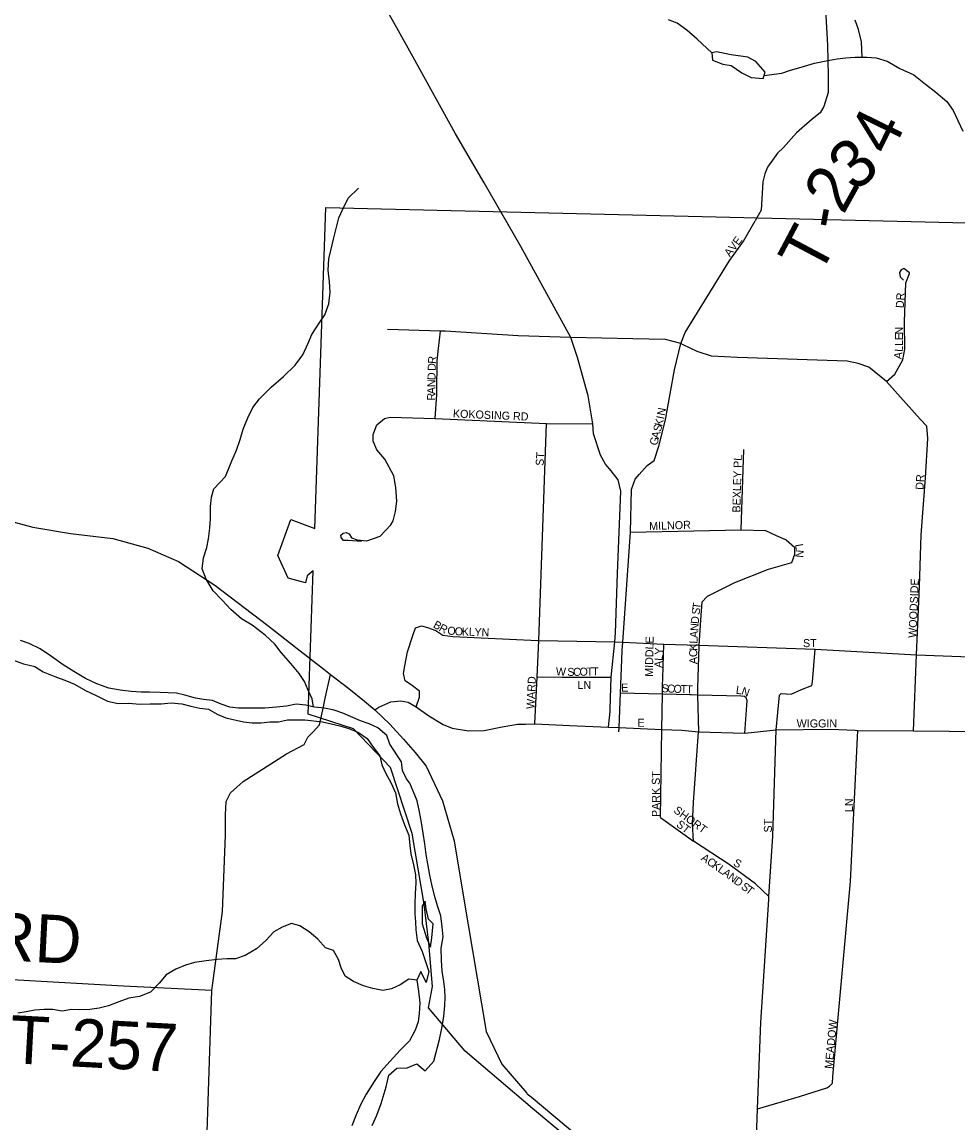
# Model space of a CAD drawing. Extents: x 1759416 to 2214760, y 252598 to 1116833.
# Drawn here: x 1993486 to 1999329, y 862970 to 869846 of the extents above; entities that cross this region are included whole.
import ezdxf

# ---------------------------------------------------------------- set-up
doc = ezdxf.new("R2010")
doc.units = 0
for name, color, linetype in [('GM_X_City_Street', 7, 'Continuous'), ('GM_X_City_Street_Text', 7, 'Continuous'), ('GM_X_Corporation', 7, 'Continuous'), ('GM_X_Major_River', 7, 'Continuous'), ('GM_X_Minor_Lake', 7, 'Continuous'), ('GM_X_Minor_River', 7, 'Continuous'), ('GM_X_State_Route', 7, 'Continuous'), ('GM_X_Township_Road', 7, 'Continuous'), ('GM_X_Township_Road_Text', 7, 'Continuous')]:
    doc.layers.add(name, color=color, linetype=linetype)

msp = doc.modelspace()

# ---------------------------------------------------------------- linework, layer by layer
at = {"layer": 'GM_X_City_Street'}
for points in [[(1997293.3, 866931.9), (1997313, 866990.8), (1997339.9, 867020.5), (1997388.7, 867076.6), (1997432.6, 867108.3), (1997461.9, 867196.1), (1997503.3, 867362), (1997532.6, 867523), (1997559.4, 867674.2), (1997598.4, 867837.7), (1997625.2, 867906), (1997901, 868351.2), (1997990.6, 868478.1), (1998063.3, 868603.7)], [(1998882.6, 867600.1), (1998935.1, 867647.5), (1998985.9, 867735.6), (1998997.7, 867801.6), (1998994.9, 867973.7), (1999004.5, 868216.4), (1999026.5, 868275.7), (1999026.1, 868279.3), (1998991.2, 868306.9), (1998973.8, 868298.2), (1998965.1, 868280.7), (1998968, 868254.6), (1998988.3, 868234.2)], [(1996127.4, 867914.2), (1996099.6, 867915.9), (1995767.3, 867925.8)], [(1996086.7, 867807), (1996099.6, 867915.9)], [(1997614, 867830.2), (1997598.4, 867837.7), (1997503.3, 867862.1), (1997298.5, 867866.9), (1996912.8, 867874.7), (1996584.3, 867886.4), (1996127.4, 867914.2)], [(1999050.8, 865418.2), (1999070.4, 865894.6), (1999090.1, 866320.8), (1999099.9, 866643.2), (1999127, 866999.8), (1999141.6, 867243.9), (1999134.8, 867322.5), (1999094.2, 867364.8), (1998882.6, 867600.1), (1998772.6, 867689.9), (1998706.6, 867713.6), (1998637.2, 867727.1), (1997952, 867749.8), (1997791.1, 867759.6), (1997700.8, 867788.9), (1997614, 867830.2)], [(1996075.4, 867533.2), (1996077.4, 867728.8), (1996086.7, 867807)], [(1996065.2, 867368.9), (1996075.2, 867519.5), (1996075.4, 867533.2)], [(1995605.8, 866602.4), (1995521.5, 866608), (1995493.4, 866608), (1995479.4, 866626.3), (1995476.6, 866641.7), (1995490.7, 866653), (1995510.3, 866657.2), (1995528.6, 866650.1), (1995544, 866623.5), (1995578.4, 866612.5), (1995639.4, 866606.6), (1995722.3, 866634.3), (1995789.2, 866706.2), (1995803.7, 866731.6), (1995817.8, 866789.2), (1995826, 866853.5), (1995820.9, 866938.8), (1995807.6, 867010.8), (1995750.7, 867116.2), (1995702.2, 867173.1), (1995678.8, 867228.3), (1995678.8, 867270.1), (1995700.5, 867330.4), (1995749, 867370.6), (1995784.2, 867378.9), (1996065.2, 867368.9), (1996761.2, 867338.8), (1997049.6, 867335.3)], [(1996688, 865462), (1996701.9, 865757.3), (1996712.5, 865983), (1996761.2, 867338.8)], [(1997976.4, 866674.1), (1997993.4, 867176.6)], [(1997233.8, 865919.5), (1997233.8, 865921), (1997237.5, 865972.4), (1997285.9, 866659.8), (1997291.1, 866925.4), (1997293.3, 866931.9)], [(1997285.9, 866659.8), (1997976.4, 866674.1), (1998128.1, 866670), (1998194.6, 866639.8), (1998257.1, 866611.6), (1998309.5, 866565.2), (1998309.5, 866520.8), (1998289.3, 866468.4), (1998144.2, 866426.1), (1997934.6, 866343.4), (1997763.3, 866258.8), (1997731.1, 866222.5)], [(1997731.1, 866222.5), (1997723.2, 866141.1), (1997712, 865953.5), (1997711.7, 865947.4), (1997703, 865688.7), (1997703.9, 865642.4), (1997708.8, 865412.6)], [(1995946.8, 865568), (1995967.8, 865629.6), (1995967.8, 865667.4), (1995923, 865701), (1995878.3, 865731.8), (1995868.4, 865776.6), (1995876.8, 865824.2), (1995893.6, 865912.4), (1995925.8, 866014.6), (1995942.6, 866062.2), (1995980.4, 866074.8), (1996016.8, 866065), (1996070, 866045.4), (1996095.3, 866029.1)], [(1996095.3, 866029.1), (1996113.4, 866017.4), (1996176.4, 866007.6), (1996706.9, 865983.2)], [(1996706.9, 865983.2), (1996712.5, 865983), (1997188.1, 865974.7), (1997237.5, 865972.4), (1997493.7, 865960.5), (1997712, 865953.5), (1998437.4, 865930.1), (1999070.4, 865894.6), (1999735.1, 865868.5)], [(1997212.3, 865412.7), (1997213.4, 865439.6), (1997222.5, 865653.4), (1997233.8, 865919.5)], [(1997486.3, 865747.3), (1997493.7, 865960.5)], [(1998194.8, 865425.4), (1998215.7, 865641.6), (1998225.5, 865651.5), (1998287.8, 865647.1), (1998353.3, 865677.7), (1998416.6, 865702.8), (1998422.1, 865724.7), (1998437.4, 865930.1)], [(1995377.1, 865612.2), (1995412.2, 865771)], [(1996701.9, 865757.3), (1996856.3, 865754.4)], [(1996856.3, 865754.4), (1996911, 865753.4), (1997165, 865754.7)], [(1997479.5, 865427.3), (1997483.7, 865647.4), (1997484.8, 865703.2), (1997486.3, 865747.3)], [(1997655.6, 865643.5), (1997483.7, 865647.4), (1997222.5, 865653.4)], [(1997999.2, 865403.9), (1998013.9, 865608.8), (1998007.9, 865624.7), (1997996.8, 865632.8), (1997976.3, 865636.2), (1997703.9, 865642.4), (1997663, 865643.3), (1997655.6, 865643.5)], [(1997148.3, 865442.7), (1997213.4, 865439.6), (1997479.5, 865427.3), (1997604.7, 865422.7), (1997708.8, 865412.6)], [(1997471.4, 864877.9), (1997479.5, 865427.3)], [(1998148.9, 864385.5), (1998064.4, 864462.7), (1997901, 864583.9), (1997678.7, 864730.9), (1997671.4, 864837.5), (1997678.7, 864971.6), (1997708.8, 865412.6)], [(1997708.8, 865412.6), (1997999.2, 865403.9), (1998194.8, 865425.4), (1998532.7, 865429), (1998686.6, 865422.4)], [(1998078.5, 863058), (1998339.3, 863136.1), (1998509.8, 863189), (1998527.9, 863200.9), (1998546, 863218.8), (1998548.3, 863260.9), (1998657.6, 864477.4), (1998703.5, 865421.7)], [(1998147.6, 864365.6), (1998148.9, 864385.5), (1998172.8, 864760.3), (1998194.8, 865425.4)], [(1998686.6, 865422.4), (1998703.5, 865421.7), (1999050.8, 865418.2), (1999717.3, 865412.9)], [(1997471.4, 864877.9), (1997678.7, 864730.9)], [(1998072.1, 862882.5), (1998078.5, 863058), (1998098.2, 863597), (1998147.6, 864365.6)]]:
    msp.add_lwpolyline(points, dxfattribs=at)
at = {"layer": 'GM_X_Corporation'}
msp.add_lwpolyline([(1995164.1, 866739.8), (1995314.2, 866681.7), (1995383.4, 868686.5), (1999819.1, 868581.1), (1999588.4, 861541.7), (1998095.9, 861586.6), (1998095.9, 861869.1), (1996672.1, 863061), (1996252.2, 863419.1), (1996024, 863689.3), (1996049.1, 863823.2), (1996026.8, 864096.1), (1995996.4, 864335.7), (1995922.2, 864777.7), (1995787.5, 865191.2), (1995555, 865431.3), (1995273.4, 865523.6), (1995302.8, 866417.6), (1995266.6, 866387.2), (1995255, 866343.7), (1995148.7, 866372.2), (1995082.4, 866514.5)], close=True, dxfattribs=at)
at = {"layer": 'GM_X_Major_River'}
for points in [[(1994568.9, 865623.4), (1994502.7, 865641.4), (1994450.5, 865653.5), (1994398.4, 865655.5), (1994348.2, 865657.5), (1994282, 865661.5), (1994229.8, 865661.5), (1994167.6, 865665.5), (1994099.3, 865673.6), (1994027.1, 865685.6), (1993952.8, 865711.7), (1993882.6, 865745.8), (1993810.4, 865790), (1993742.2, 865832.1), (1993670, 865884.3), (1993599.7, 865930.4), (1993531.5, 865964.6), (1993477.3, 865982.6)], [(1993427.1, 865862.2), (1993495.3, 865838.2), (1993565.6, 865820.1), (1993617.7, 865788), (1993692, 865757.9), (1993764.2, 865731.8), (1993814.4, 865709.7), (1993882.6, 865671.6), (1993948.8, 865639.5), (1994019, 865605.4), (1994087.2, 865589.3), (1994153.5, 865591.3), (1994221.7, 865585.3), (1994285.9, 865587.3), (1994354.2, 865587.3), (1994416.4, 865593.3), (1994484.6, 865587.2)], [(1995906.5, 865092.2), (1995887.2, 865120.2), (1995860.5, 865171.1), (1995854.4, 865225.8), (1995781.4, 865335.3), (1995763.2, 865390.1), (1995708.5, 865438.7), (1995653.7, 865463.1), (1995599, 865481.3), (1995489.5, 865530), (1995434.7, 865548.2), (1995373.9, 865560.4), (1995313.1, 865566.5), (1995258.3, 865578.6), (1995197.5, 865584.7), (1995136.7, 865572.6), (1995075.8, 865566.5), (1995002.8, 865560.4), (1994838.6, 865560.4), (1994783.9, 865566.5), (1994729.1, 865584.7), (1994674.4, 865609.1), (1994619.6, 865615.2), (1994568.9, 865623.4)], [(1994484.6, 865587.2), (1994540.5, 865572.6), (1994595.3, 865560.4), (1994650, 865554.3), (1994704.8, 865523.9), (1994759.5, 865499.6), (1994869, 865475.2), (1994923.8, 865469.2), (1994978.5, 865469.2), (1995033.2, 865475.2), (1995088, 865475.2), (1995142.7, 865487.4), (1995252.2, 865487.4), (1995361.7, 865475.2), (1995471.2, 865450.9), (1995526, 865432.7), (1995586.8, 865408.3), (1995641.5, 865371.8), (1995678, 865317.1), (1995720.6, 865262.3), (1995732.8, 865207.6), (1995757.1, 865152.8), (1995788.5, 865096.4)], [(1995788.5, 865096.4), (1995818.4, 865032.2), (1995830.4, 864964.1), (1995848.3, 864899.9), (1995874.2, 864831.7), (1995900.1, 864767.5), (1995908, 864703.4), (1995913.9, 864651.3), (1995929.8, 864583.1), (1995941.7, 864518.9), (1995943.7, 864468.8), (1995939.6, 864402.7), (1995937.5, 864336.5), (1995939.4, 864276.4), (1995943.4, 864226.3), (1995945.3, 864176.2), (1995953.2, 864110), (1995985.1, 864041.8), (1996026.9, 863915.5), (1996008.8, 863847.4), (1995976.9, 863915.6), (1995950.9, 863861.5), (1995960.8, 863793.3), (1995968.7, 863721.2), (1995964.6, 863653), (1995958.6, 863600.9), (1995940.5, 863550.8), (1995904.5, 863482.7), (1995846.4, 863424.7), (1995784.4, 863356.6), (1995726.3, 863292.6), (1995684.3, 863228.5), (1995634.2, 863150.4), (1995600.2, 863084.3), (1995572.1, 863020.2), (1995546, 862952.1)], [(1995672, 862953.9), (1995702, 863020), (1995728.1, 863092.1), (1995760.2, 863196.3), (1995776.3, 863268.4), (1995826.3, 863312.5), (1995890.3, 863314.4), (1995950.2, 863340.3), (1996002.2, 863296.2), (1996056.2, 863356.2), (1996092.3, 863492.5), (1996106.4, 863562.6), (1996118.5, 863634.8), (1996126.6, 863702.9), (1996128.6, 863753), (1996126.7, 863803.1), (1996118.8, 863853.2), (1996108.8, 863917.4), (1996104.9, 863987.5), (1996103, 864061.7), (1996115.1, 864131.8), (1996109.2, 864196), (1996101.3, 864264.2), (1996079.4, 864326.3), (1996061.5, 864390.5), (1996043.6, 864458.7), (1996031.7, 864518.8), (1996019.8, 864589), (1996009.8, 864647.1), (1996001.9, 864713.3), (1995990, 864779.4), (1995980.1, 864847.6), (1995968.2, 864913.8), (1995952.3, 864981.9), (1995928.4, 865042.1), (1995906.5, 865092.2)], [(1996003.5, 864354.5), (1995983.5, 864324.5), (1995985.3, 864214.2), (1996011.2, 864126), (1996037.1, 864067.8)], [(1996037.1, 864067.8), (1996045.2, 864125.9), (1996053.3, 864214.1), (1996023.3, 864242.2), (1996009.4, 864308.4), (1996003.5, 864354.5)]]:
    msp.add_lwpolyline(points, dxfattribs=at)
at = {"layer": 'GM_X_Minor_Lake'}
for points in [[(1998125.1, 869531.6), (1998067.4, 869600), (1998017.6, 869626.4), (1997913.6, 869641.1), (1997821.6, 869659.7), (1997793.5, 869653.9), (1997797.2, 869607.8), (1997861.1, 869583.3), (1997913.1, 869575), (1997980.9, 869528.5), (1998038.8, 869500.1), (1998112.8, 869493.6)], [(1998112.8, 869493.6), (1998125.1, 869531.6)]]:
    msp.add_lwpolyline(points, dxfattribs=at)
at = {"layer": 'GM_X_Minor_River'}
for points in [[(1997793.5, 869653.9), (1997702, 869738.6), (1997636.3, 869795.1), (1997576.5, 869837.5), (1997522.6, 869859.9)], [(1998730.2, 869625.9), (1998726.8, 869722), (1998709.3, 869798.3), (1998687.7, 869856.5)], [(1998118.6, 869511.7), (1998229.1, 869526.9), (1998283.3, 869544.6), (1998349.5, 869564.2), (1998433.7, 869587.7), (1998505.9, 869603.3), (1998576, 869614.8), (1998630.1, 869622.5), (1998688.2, 869626.1), (1998760.3, 869625.7), (1998818.3, 869621.3), (1998888.2, 869600.8), (1998966, 869556.2), (1999053.8, 869515.6), (1999127.5, 869457.1), (1999191.3, 869408.6), (1999259, 869350.1), (1999298.7, 869293.7), (1999328.3, 869231.4), (1999359.9, 869163.1)], [(1995306.4, 865567.9), (1995297.6, 865619.4), (1995269.9, 865677.7), (1995250.2, 865727.9), (1995216.5, 865778.2), (1995164.9, 865840.6), (1995103.2, 865909.1), (1995065.5, 865959.4), (1995003.8, 866015.9), (1994922.1, 866078.5), (1994856.3, 866119), (1994790.7, 866177.5), (1994735, 866236), (1994679.3, 866292.4), (1994635.7, 866366.8), (1994610.1, 866431.1), (1994618.5, 866499.1), (1994639, 866563.1), (1994651.3, 866619.1), (1994657.7, 866685.2), (1994662.1, 866745.2), (1994662.6, 866819.3), (1994669, 866879.4), (1994683.3, 866931.4), (1994755.9, 867007.1), (1994796.5, 867104.9), (1994825, 867170.9), (1994847.4, 867238.8), (1994865.9, 867302.8), (1994896.3, 867374.8), (1994926.8, 867438.7), (1994969.2, 867492.5), (1995041.7, 867566.1), (1995118.2, 867631.7), (1995190.7, 867703.4), (1995239.2, 867767.2), (1995273.6, 867839.1), (1995296, 867895), (1995340.5, 867964.8), (1995376.9, 868016.7), (1995401.3, 868084.7), (1995409.8, 868158.7), (1995406.2, 868222.8), (1995396.7, 868295), (1995401.1, 868367.1), (1995413.4, 868419.1), (1995429.9, 868489.1), (1995446.4, 868557.1), (1995464.8, 868623.1), (1995489.2, 868677), (1995521.6, 868744.9), (1995586.1, 868808.6)], [(1995950.9, 863861.5), (1995900.8, 863867.7), (1995847.2, 863833.1), (1995793.4, 863808.4), (1995739.6, 863797.9), (1995675.5, 863809.2), (1995617.3, 863826.7), (1995555, 863854.1), (1995502.7, 863887.7), (1995478.1, 863939.6), (1995461.6, 863991.5), (1995431, 864047.4), (1995380.8, 864064.9), (1995332.3, 864118.5), (1995279.8, 864164.1), (1995221.4, 864201.6), (1995169.3, 864215.1), (1995109.5, 864192.5), (1995057.9, 864163.9), (1995008.5, 864109.2), (1994949, 864058.5), (1994879.5, 864015.6), (1994819.7, 863995), (1994763.8, 863994.4), (1994703.8, 863991.8), (1994635.9, 863983.1), (1994562.1, 863972.3), (1994506.3, 863955.7), (1994446.6, 863931), (1994386.9, 863896.3), (1994341.5, 863843.7), (1994288.2, 863787), (1994220.5, 863760.2), (1994152.6, 863749.5), (1994090.9, 863726.8), (1994025.1, 863702.1), (1993967.3, 863687.4), (1993909.4, 863678.8), (1993847.5, 863676.2), (1993795.5, 863679.7), (1993737.6, 863669), (1993677.5, 863678.4), (1993623.5, 863679.9), (1993565.6, 863675.3), (1993511.7, 863664.7), (1993459.8, 863656.2)]]:
    msp.add_lwpolyline(points, dxfattribs=at)
at = {"layer": 'GM_X_State_Route'}
for points in [[(1996370.9, 868840.4), (1996192.7, 869147.8), (1995927.9, 869626.5), (1995837.4, 869790.6), (1995492, 870408.7)], [(1997204.6, 866401.7), (1997224.6, 866915.1), (1997208.1, 866986.3), (1997164.3, 867042.9), (1997127.8, 867084.9), (1997098.6, 867141.5), (1997054.8, 867274.8), (1997049.6, 867335.3), (1997021.1, 867510.4), (1996954.7, 867751.6), (1996912.8, 867874.7), (1996600.5, 868444.5), (1996370.9, 868840.4)], [(1993227.9, 866779.2), (1993553.6, 866690.6), (1993789.2, 866652), (1994052.6, 866619.9), (1994271, 866559.9), (1994462.9, 866476.8), (1994689.7, 866329.8), (1995021.5, 866077.7), (1995203.6, 865933.4), (1995370.5, 865803.4)], [(1997190.3, 866031.9), (1997204.6, 866401.7)], [(1997157.9, 865557.4), (1997165, 865754.7), (1997188.1, 865974.7), (1997190.3, 866031.9)], [(1995370.5, 865803.4), (1995412.2, 865771), (1995526.9, 865682.8), (1995623.5, 865604.4), (1995687.9, 865551.2), (1995781.7, 865460.1), (1995867.1, 865367.8), (1995939.8, 865283.7), (1996008.4, 865197.6), (1996112, 864982), (1996184.8, 864732.8), (1996242.4, 864379.6), (1996383.1, 863541.4), (1996481.6, 863337.1), (1996636.8, 863156.9)], [(1995687.9, 865551.2), (1995714.6, 865566.9), (1995788.7, 865600.2), (1995850.3, 865607.2), (1995897.8, 865598.8), (1995946.8, 865568), (1996025.2, 865512), (1996116.2, 865458.7), (1996170.8, 865436.4), (1996272.9, 865419.6), (1996370.9, 865420.9), (1996482.9, 865443.3), (1996579.5, 865460.1), (1996629.3, 865461)], [(1996629.3, 865461), (1996688, 865462), (1996907.2, 865451.7), (1997148.3, 865442.7), (1997157.3, 865540.7), (1997157.9, 865557.4)], [(1996636.8, 863156.9), (1996640.1, 863153), (1996664.2, 863132.8), (1998039.7, 861981.3), (1999236.1, 860979.7)]]:
    msp.add_lwpolyline(points, dxfattribs=at)
at = {"layer": 'GM_X_Township_Road'}
for points in [[(1998468.2, 870317.1), (1998492.7, 870106.5), (1998514.8, 869701.7), (1998518.8, 869509.3), (1998518.6, 869406.1), (1998490.9, 869319), (1998469.8, 869279.4), (1998419.6, 869238.4), (1998321.9, 869152.6), (1998240.2, 869061.8), (1998203.1, 869025.8), (1998141.1, 868938.7), (1998123.9, 868897.7), (1998111.6, 868847), (1998101, 868671.6), (1998063.3, 868603.7)], [(1994788.7, 865032.9), (1994866.1, 865102.3), (1995137.6, 865275.8), (1995248.2, 865334.4), (1995269.5, 865380.1), (1995302.9, 865411.9), (1995343.1, 865457), (1995367.4, 865568), (1995377.1, 865612.2)], [(1993563.2, 857258.5), (1993550, 857861), (1993596.2, 858911.1), (1993681.2, 860542.2), (1993690.7, 860670.4), (1993693.5, 860736.5), (1993702.3, 860802.6), (1993743.9, 860942.4), (1994080.1, 861972.9), (1994140.1, 862140.6), (1994187, 862220.3), (1994276.3, 862325.4), (1994324.8, 862362.9), (1994352.9, 862378.6), (1994425, 862379.7), (1994623, 862371.3), (1994634.4, 862663.9), (1994671.6, 863798.3), (1994737.4, 864290.9), (1994756, 864766.9), (1994757.5, 864893.7), (1994760.6, 864978.7), (1994786.9, 865031.3), (1994788.7, 865032.9)], [(1994671.6, 863798.3), (1994119.7, 863825.1), (1993459.7, 863861.3), (1992653.8, 863905.2), (1991727.9, 863956.7), (1991304, 863998.9), (1991024.5, 864015.8), (1990857.5, 864008.2), (1990797.7, 863978.1), (1990765.4, 863957.5)]]:
    msp.add_lwpolyline(points, dxfattribs=at)

# ---------------------------------------------------------------- texts
at = {"layer": 'GM_X_City_Street_Text'}
for s, rotation, p in [('AVE', 53.52595, (1997905.6, 868375.6)), ('DR', 86.98901, (1998990.7, 868058.1)), ('N', 89.99284, (1998986.3, 867893.9)), ('E', 89.99561, (1998986.3, 867858.7)), ('L', 85.9508, (1998983.6, 867784.5)), ('L', 89.83244, (1998986.2, 867823.3)), ('R', 85.16174, (1996069.4, 867709.4)), ('A', 82.61475, (1998977.6, 867737.7)), ('D', 88.83291, (1996068.5, 867666.2)), ('D', 88.8197, (1996067.3, 867609)), ('A', 88.82177, (1996065.5, 867521)), ('N', 88.8197, (1996066.4, 867565)), ('R', 88.81004, (1996064.7, 867481.4)), ('KOKOSING RD', 357.59032, (1996175.5, 867376.3)), ('N', 79.28316, (1997498.5, 867384.7)), ('K', 75.6968, (1997482.2, 867317.2)), ('I', 77.86468, (1997493.6, 867361.9)), ('A', 75.3036, (1997462, 867240.2)), ('S', 75.27451, (1997473.2, 867282.8)), ('G', 75.28535, (1997450.8, 867197.7)), ('ST', 86.41175, (1996742.1, 867072.7)), ('BEXLEY PL', 88.45271, (1997970.4, 866781.9)), ('DR', 86.8215, (1999113.8, 866923)), ('MILNOR', 2.08538, (1997402.4, 866672.3)), ('L', 279.60604, (1998311.9, 866582.8)), ('N', 264.63737, (1998317.7, 866551.5)), ('WOODSIDE', 87.64805, (1999069.7, 865998.8)), ('S', 81.9124, (1997715.3, 866141.3)), ('T', 81.08559, (1997720.2, 866176)), ('B', 329.45689, (1996048.4, 866067.9)), ('D', 85.64655, (1997710.7, 866085.2)), ('R', 331.97461, (1996084.6, 866046.6)), ('O', 353.469, (1996139, 866021.9)), ('O', 357.58336, (1996186.6, 866016.6)), ('K', 358.02247, (1996231, 866014.8)), ('L', 358.0327, (1996275, 866013.2)), ('Y', 358.01076, (1996310.2, 866012)), ('N', 358.03368, (1996354.2, 866010.5)), ('A', 85.8661, (1997704.4, 865997.4)), ('N', 85.8661, (1997707.5, 866041.3)), ('MIDDLE', 88.93961, (1997424.8, 865756.4)), ('K', 88.90711, (1997701.4, 865919)), ('L', 86.47308, (1997702.2, 865962.4)), ('ST', 0.00001, (1998361.9, 865941.9)), ('ALY', 88.02635, (1997483.7, 865811.5)), ('C', 89.95142, (1997701.4, 865879.6)), ('A', 89.95627, (1997701.3, 865835.7)), ('WARD', 87.26997, (1996684.9, 865554.5)), ('W', 357.34247, (1996818, 865765.9)), ('S', 359.14124, (1996890.1, 865762.5)), ('C', 1.26445, (1996927.3, 865762)), ('O', 1.43555, (1996967.1, 865762.9)), ('T', 1.42049, (1997011, 865764)), ('T', 1.43773, (1997046.2, 865764.9)), ('LN', 0.00001, (1996953.9, 865680.8)), ('E', 0.00001, (1997226.7, 865664.7)), ('S', 357.7869, (1997477.9, 865660.3)), ('C', 357.76473, (1997513.1, 865658.9)), ('O', 357.77483, (1997552.6, 865657.4)), ('T', 357.78115, (1997596.6, 865655.7)), ('T', 357.75961, (1997631.8, 865654.3)), ('L', 352.41077, (1997940.6, 865651.4)), ('N', 339.98888, (1997972.7, 865647.4)), ('E', 0.00001, (1997327.9, 865444.7)), ('WIGGIN', 0.00001, (1998322.3, 865440.3)), ('PARK ST', 90, (1997468.1, 864880.9)), ('SHORT', 323.87931, (1997550.1, 864913)), ('LN', 90, (1998673.7, 864911.7)), ('ST', 90, (1998167.7, 864784.1)), ('ST', 322.42654, (1997566.5, 864826.2)), ('A', 325.88553, (1997720.6, 864615)), ('C', 325.86542, (1997757, 864590.4)), ('K', 325.49148, (1997789.7, 864568.2)), ('S', 330.24504, (1997922.2, 864581)), ('L', 324.76403, (1997825.8, 864543.4)), ('A', 324.18794, (1997854.5, 864523.1)), ('N', 323.40546, (1997890, 864497.5)), ('D', 323.15633, (1997925.3, 864471.3)), ('S', 323.16106, (1997971.1, 864437)), ('T', 323.14103, (1997999.2, 864415.9)), ('MEADOW', 84.55917, (1998546.2, 863306.6))]:
    msp.add_text(s, height=50, rotation=rotation, dxfattribs=at).set_placement(p)
at = {"layer": 'GM_X_Township_Road_Text'}
for s, rotation, p in [('4', 63.80273, (1998905.8, 869001)), ('3', 40.75708, (1998685.8, 868777)), ('2', 60.9742, (1998613.7, 868637)), ('-', 79.56877, (1998600.1, 868540)), ('T', 62.07977, (1998462.3, 868247.8)), ('RD', 357.06592, (1993271.4, 863990.9)), ('T-257', 356.91485, (1993404.2, 863344.6))]:
    msp.add_text(s, height=300, rotation=rotation, dxfattribs=at).set_placement(p)

doc.saveas('drawing.dxf')
